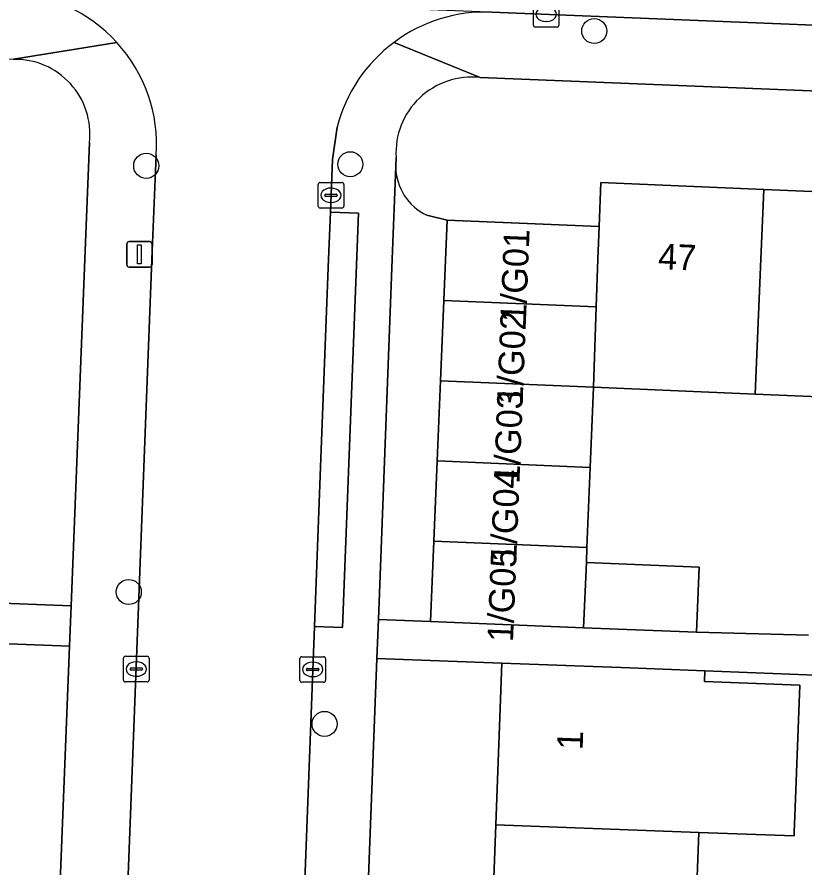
# Model space of a CAD drawing. Extents: x 160732 to 162107, y 387428 to 388479.
# Drawn here: x 161487.49 to 161518.24, y 387976.26 to 388009.46 of the extents above; entities that cross this region are included whole.
import ezdxf

# ---------------------------------------------------------------- set-up
doc = ezdxf.new("R2010")
doc.units = 0
for name, color, linetype in [('IMGEO_Boom', 7, 'Continuous'), ('IMGEO_Erf', 7, 'Continuous'), ('IMGEO_Kolk', 7, 'Continuous'), ('IMGEO_Lichtmast', 7, 'Continuous'), ('IMGEO_Pand', 7, 'Continuous'), ('IMGEO_Pand_nummerreeks', 7, 'Continuous'), ('IMGEO_Parkeervlak_open', 7, 'Continuous'), ('IMGEO_Rijbaan_lokaal_open', 7, 'Continuous'), ('IMGEO_Voetpad_open', 7, 'Continuous')]:
    doc.layers.add(name, color=color, linetype=linetype)

msp = doc.modelspace()

# ---------------------------------------------------------------- linework, layer by layer
at = {"layer": 'IMGEO_Boom'}
for centre in [(161510.045, 388008.915), (161492.542, 388003.65), (161500.516, 388003.713), (161491.863, 387987.001), (161499.509, 387981.847)]:
    msp.add_circle(centre, 0.489, dxfattribs=at)
at = {"layer": 'IMGEO_Erf'}
for points in [[(161547.903, 388005.389), (161505.585, 388007.095)], [(161486.569, 387986.579), (161489.609, 387986.458), (161490.146, 388000), (161490.327, 388004.567)], [(161502.304, 388003.977), (161502.29, 388003.618)], [(161503.506, 388001.725), (161504.3, 388001.527), (161510.235, 388001.279), (161510.306, 388002.993), (161516.672, 388002.727), (161522.918, 388002.466), (161529.164, 388002.205), (161535.409, 388001.944), (161541.655, 388001.683), (161548.02, 388001.417), (161547.961, 388000), (161547.686, 387993.426), (161542.438, 387993.646)], [(161522.583, 387994.475), (161516.337, 387994.735), (161510.023, 387994.999), (161509.892, 387991.869), (161509.762, 387988.733), (161509.738, 387988.157), (161514.143, 387987.973), (161514.037, 387985.429), (161518.418, 387985.316)], [(161505.743, 387965.504), (161505.972, 387971.702), (161506.201, 387977.9), (161506.434, 387984.217), (161501.554, 387984.404), (161500, 387943.824), (161499.761, 387937.585), (161500, 387936.262)], [(161525.904, 387974.188), (161526.008, 387979.409), (161523.586, 387979.457), (161523.667, 387983.552), (161514.364, 387983.925), (161514.348, 387983.498), (161518.073, 387983.361), (161517.884, 387978.237), (161517.861, 387977.616), (161517.855, 387977.469), (161514.131, 387977.607), (161513.902, 387971.409)]]:
    msp.add_lwpolyline(points, dxfattribs=at)
msp.add_lwpolyline([(161489.546, 387984.879), (161486.487, 387985), (161486.244, 387978.69), (161486.008, 387972.501), (161485.772, 387966.312), (161485.536, 387960.123), (161485.302, 387953.934), (161485.066, 387947.745), (161484.83, 387941.556), (161484.594, 387935.367), (161484.358, 387929.178), (161484.117, 387922.87), (161487.081, 387922.752)], close=True, dxfattribs=at)
for centre, radius, start, end in [((161487.422, 388004.888), 2.923, 353.6857, 91.2264), ((161505.259, 388004.153), 2.96, 83.6714, 183.4103), ((161504.409, 388003.642), 2.12, 180.6601, 244.7706)]:
    msp.add_arc(centre, radius, start, end, dxfattribs=at)
at = {"layer": 'IMGEO_Kolk'}
for p, q in [((161507.667, 388009.142), (161507.667, 388009.994)), ((161508.668, 388009.994), (161508.668, 388009.142)), ((161508.594, 388009.068), (161507.742, 388009.068)), ((161508.178, 388009.288), (161508.153, 388009.288)), ((161499.337, 388003.001), (161500.189, 388003.001)), ((161499.262, 388002.075), (161499.262, 388002.927)), ((161499.75, 388002.781), (161499.775, 388002.781)), ((161500.263, 388002.927), (161500.263, 388002.075)), ((161499.521, 388002.495), (161499.521, 388002.507)), ((161499.959, 388002.458), (161499.561, 388002.458)), ((161499.564, 388002.544), (161499.962, 388002.544)), ((161500.005, 388002.507), (161500.005, 388002.495)), ((161500.189, 388002.001), (161499.337, 388002.001)), ((161499.773, 388002.221), (161499.748, 388002.221)), ((161491.654, 387983.563), (161491.654, 387984.415)), ((161491.729, 387984.489), (161492.581, 387984.489)), ((161492.655, 387984.415), (161492.655, 387983.563)), ((161498.547, 387983.548), (161498.547, 387984.4)), ((161498.622, 387984.474), (161499.474, 387984.474)), ((161499.548, 387984.4), (161499.548, 387983.548)), ((161492.142, 387984.269), (161492.167, 387984.269)), ((161499.035, 387984.254), (161499.06, 387984.254)), ((161491.913, 387983.983), (161491.913, 387983.995)), ((161492.351, 387983.946), (161491.953, 387983.946)), ((161491.956, 387984.032), (161492.354, 387984.032)), ((161492.397, 387983.995), (161492.397, 387983.983)), ((161498.806, 387983.968), (161498.806, 387983.98)), ((161499.244, 387983.931), (161498.846, 387983.931)), ((161498.849, 387984.017), (161499.247, 387984.017)), ((161499.29, 387983.98), (161499.29, 387983.968)), ((161492.581, 387983.489), (161491.729, 387983.489)), ((161492.165, 387983.709), (161492.14, 387983.709)), ((161499.474, 387983.474), (161498.622, 387983.474)), ((161499.058, 387983.694), (161499.033, 387983.694))]:
    msp.add_line(p, q, dxfattribs=at)
for points in [[(161507.667, 388009.142), (161507.667, 388009.994)], [(161508.668, 388009.994), (161508.668, 388009.142)], [(161508.594, 388009.068), (161507.742, 388009.068)], [(161499.337, 388003.001), (161500.189, 388003.001)], [(161499.262, 388002.075), (161499.262, 388002.927)], [(161500.263, 388002.927), (161500.263, 388002.075)], [(161500.189, 388002.001), (161499.337, 388002.001)], [(161491.654, 387983.563), (161491.654, 387984.415)], [(161491.729, 387984.489), (161492.581, 387984.489)], [(161492.655, 387984.415), (161492.655, 387983.563)], [(161498.547, 387983.548), (161498.547, 387984.4)], [(161498.622, 387984.474), (161499.474, 387984.474)], [(161499.548, 387984.4), (161499.548, 387983.548)], [(161492.581, 387983.489), (161491.729, 387983.489)], [(161499.474, 387983.474), (161498.622, 387983.474)]]:
    msp.add_lwpolyline(points, dxfattribs=at)
for centre, radius, start, end in [((161507.744, 388009.144), 0.0765, 181.552, 268.448), ((161507.744, 388009.144), 0.0765, 181.552, 268.448), ((161508.592, 388009.144), 0.0765, 271.552, 358.448), ((161508.592, 388009.144), 0.0765, 271.552, 358.448), ((161499.339, 388002.925), 0.0765, 91.552, 178.448), ((161499.339, 388002.925), 0.0765, 91.552, 178.448), ((161500.187, 388002.925), 0.0765, 1.552, 88.448), ((161500.187, 388002.925), 0.0765, 1.552, 88.448), ((161499.561, 388002.504), 0.0403, 85.8775, 175.7526), ((161499.558, 388002.494), 0.0366, 178.938, 274.7102), ((161499.962, 388002.501), 0.043, 264.8664, 352.4533), ((161499.966, 388002.506), 0.0386, 1.7309, 96.639), ((161499.339, 388002.077), 0.0765, 181.552, 268.448), ((161499.339, 388002.077), 0.0765, 181.552, 268.448), ((161500.187, 388002.077), 0.0765, 271.552, 358.448), ((161500.187, 388002.077), 0.0765, 271.552, 358.448), ((161491.731, 387984.413), 0.0765, 91.552, 178.448), ((161491.731, 387984.413), 0.0765, 91.552, 178.448), ((161492.579, 387984.413), 0.0765, 1.552, 88.448), ((161492.579, 387984.413), 0.0765, 1.552, 88.448), ((161498.624, 387984.398), 0.0765, 91.552, 178.448), ((161498.624, 387984.398), 0.0765, 91.552, 178.448), ((161499.472, 387984.398), 0.0765, 1.552, 88.448), ((161499.472, 387984.398), 0.0765, 1.552, 88.448), ((161491.953, 387983.992), 0.0403, 85.8775, 175.7526), ((161491.95, 387983.982), 0.0366, 178.938, 274.7102), ((161492.354, 387983.989), 0.043, 264.8664, 352.4533), ((161492.358, 387983.994), 0.0386, 1.7309, 96.639), ((161498.846, 387983.977), 0.0403, 85.8775, 175.7526), ((161498.843, 387983.967), 0.0366, 178.938, 274.7102), ((161499.247, 387983.974), 0.043, 264.8664, 352.4533), ((161499.251, 387983.979), 0.0386, 1.7309, 96.639), ((161491.731, 387983.565), 0.0765, 181.552, 268.448), ((161491.731, 387983.565), 0.0765, 181.552, 268.448), ((161492.579, 387983.565), 0.0765, 271.552, 358.448), ((161492.579, 387983.565), 0.0765, 271.552, 358.448), ((161498.624, 387983.55), 0.0765, 181.552, 268.448), ((161498.624, 387983.55), 0.0765, 181.552, 268.448), ((161499.472, 387983.55), 0.0765, 271.552, 358.448), ((161499.472, 387983.55), 0.0765, 271.552, 358.448)]:
    msp.add_arc(centre, radius, start, end, dxfattribs=at)
for centre, major_axis, ratio, start_param, end_param in [((161508.154, 388009.568), (-0.387, 0.002), 0.722429, 4.712389, 7.853982), ((161508.179, 388009.568), (-0.39, 0.002), 0.717154, 1.570796, 4.712389), ((161499.749, 388002.501), (-0.387, 0.002), 0.722429, 4.712389, 7.853982), ((161499.774, 388002.501), (-0.39, 0.002), 0.717154, 1.570796, 4.712389), ((161492.141, 387983.989), (-0.387, 0.002), 0.722429, 4.712389, 7.853982), ((161492.166, 387983.989), (-0.39, 0.002), 0.717154, 1.570796, 4.712389), ((161499.034, 387983.974), (-0.387, 0.002), 0.722429, 4.712389, 7.853982), ((161499.059, 387983.974), (-0.39, 0.002), 0.717154, 1.570796, 4.712389)]:
    msp.add_ellipse(centre, major_axis=major_axis, ratio=ratio, start_param=start_param, end_param=end_param, dxfattribs=at)
at = {"layer": 'IMGEO_Lichtmast'}
for p, q in [((161491.882, 388000.694), (161492.672, 388000.694)), ((161492.672, 388000.694), (161491.882, 388000.694)), ((161491.782, 387999.794), (161491.782, 388000.594)), ((161491.782, 388000.594), (161491.782, 387999.794)), ((161492.772, 388000.594), (161492.772, 387999.794)), ((161492.772, 387999.794), (161492.772, 388000.594)), ((161492.672, 387999.694), (161491.882, 387999.694)), ((161491.882, 387999.694), (161492.672, 387999.694))]:
    msp.add_line(p, q, dxfattribs=at)
msp.add_lwpolyline([(161492.202, 388000.569), (161492.352, 388000.569), (161492.352, 387999.819), (161492.202, 387999.819), (161492.202, 388000.569)], dxfattribs=at)
for centre, start, end in [((161491.882, 388000.594), 90, 180), ((161491.882, 388000.594), 90, 180), ((161492.672, 388000.594), 0, 90), ((161492.672, 388000.594), 360, 90), ((161491.882, 387999.794), 180, 270), ((161491.882, 387999.794), 180, 270), ((161492.672, 387999.794), 270, 0), ((161492.672, 387999.794), 270, 0)]:
    msp.add_arc(centre, 0.1, start, end, dxfattribs=at)
at = {"layer": 'IMGEO_Pand'}
for points in [[(161510.023, 387994.999), (161516.337, 387994.735), (161516.558, 388000), (161516.672, 388002.727), (161510.306, 388002.993), (161510.235, 388001.279), (161510.181, 388000), (161510.122, 387998.142)], [(161516.337, 387994.735), (161522.583, 387994.475), (161522.815, 388000), (161522.918, 388002.466), (161516.672, 388002.727), (161516.558, 388000)], [(161504.169, 387998.391), (161510.122, 387998.142), (161510.181, 388000), (161510.235, 388001.279), (161504.3, 388001.527)], [(161504.038, 387995.255), (161510.023, 387994.999), (161510.122, 387998.142), (161504.169, 387998.391)], [(161510.023, 387994.999), (161504.038, 387995.255), (161503.907, 387992.119), (161509.892, 387991.869)], [(161509.892, 387991.869), (161503.907, 387992.119), (161503.776, 387988.983), (161509.762, 387988.733)], [(161509.738, 387988.157), (161509.762, 387988.733), (161503.776, 387988.983), (161503.645, 387985.847), (161509.631, 387985.597)], [(161509.738, 387988.157), (161509.631, 387985.597), (161514.037, 387985.429), (161514.143, 387987.973)], [(161514.364, 387983.925), (161511.431, 387984.033), (161506.434, 387984.217), (161506.201, 387977.9), (161514.131, 387977.607), (161517.855, 387977.469), (161517.861, 387977.616), (161517.884, 387978.237), (161518.073, 387983.361), (161514.348, 387983.498)], [(161506.201, 387977.9), (161505.972, 387971.702), (161513.902, 387971.409), (161514.131, 387977.607)]]:
    msp.add_lwpolyline(points, close=True, dxfattribs=at)
at = {"layer": 'IMGEO_Parkeervlak_open'}
msp.add_lwpolyline([(161502.29, 388003.618), (161502.152, 388000), (161501.613, 387985.932), (161503.645, 387985.847), (161503.776, 387988.983), (161503.907, 387992.119), (161504.038, 387995.255), (161504.169, 387998.391), (161504.3, 388001.527), (161503.506, 388001.725)], dxfattribs=at)
msp.add_arc((161504.409, 388003.642), 2.12, 180.6601, 244.7706, dxfattribs=at)
at = {"layer": 'IMGEO_Rijbaan_lokaal_open'}
for points in [[(161526.078, 388015.991), (161500, 388016.878), (161466.045, 388018.141), (161463.939, 388018.285), (161440.75, 388019.19), (161440.134, 388019.233), (161440.091, 388012.254), (161441.421, 388012.203), (161487.149, 388010.413), (161487.325, 388010.423), (161505.921, 388009.669), (161506.042, 388009.654), (161547.657, 388007.97), (161547.726, 388007.972), (161566.362, 388007.179), (161566.442, 388007.169), (161594.761, 388006.028), (161595.044, 388013.04)], [(161497.34, 387939.069), (161499.111, 387985.655), (161499.361, 387992.229), (161499.665, 388000), (161499.737, 388001.843), (161499.818, 388003.902), (161500, 388005.155)], [(161492.938, 388004.061), (161492.756, 388000), (161489.979, 387927.472), (161496.848, 387927.196), (161500, 387927.069), (161502.944, 387926.951), (161544.321, 387925.286), (161547.751, 387925.148), (161550.416, 387925.041), (161557.467, 387924.757), (161559.656, 387983.388)]]:
    msp.add_lwpolyline(points, dxfattribs=at)
for centre, radius, start, end in [((161486.988, 388004.452), 5.963, 42.349, 88.4503), ((161505.799, 388003.676), 5.983, 87.6735, 126.6838), ((161486.987, 388004.452), 5.964, 356.2433, 42.3415), ((161505.792, 388003.678), 5.977, 126.6363, 165.6893)]:
    msp.add_arc(centre, radius, start, end, dxfattribs=at)
at = {"layer": 'IMGEO_Voetpad_open'}
for points in [[(161437.378, 388009.776), (161441.23, 388009.653), (161450.03, 388009.311), (161487.359, 388007.811), (161491.395, 388008.469)], [(161547.657, 388007.97), (161506.042, 388009.654)], [(161491.395, 388008.469), (161487.359, 388007.811)], [(161502.225, 388008.474), (161505.585, 388007.095), (161547.903, 388005.389), (161551.863, 388006.027)], [(161505.585, 388007.095), (161502.225, 388008.474)], [(161500, 388005.155), (161499.818, 388003.902), (161499.737, 388001.843), (161500.836, 388001.8), (161500.21, 387985.612), (161499.111, 387985.655), (161497.34, 387939.069)], [(161490.327, 388004.567), (161490.146, 388000), (161489.609, 387986.458), (161489.546, 387984.879), (161487.081, 387922.752), (161487.02, 387921.218), (161486.038, 387896.466)], [(161489.566, 387917.917), (161489.067, 387917.939), (161489.245, 387921.771), (161489.744, 387921.749), (161489.858, 387924.182), (161489.961, 387926.973), (161489.979, 387927.472), (161492.756, 388000), (161492.938, 388004.061)], [(161501.554, 387984.404), (161501.613, 387985.932), (161502.152, 388000), (161502.29, 388003.618), (161502.304, 388003.977)], [(161486.487, 387985), (161489.546, 387984.879), (161489.609, 387986.458), (161486.569, 387986.579)], [(161518.418, 387985.316), (161514.037, 387985.429), (161509.631, 387985.597), (161503.645, 387985.847), (161501.613, 387985.932), (161501.554, 387984.404), (161506.434, 387984.217), (161511.431, 387984.033), (161514.364, 387983.925), (161523.667, 387983.552)], [(161500, 387936.262), (161499.761, 387937.585), (161500, 387943.824), (161501.554, 387984.404)]]:
    msp.add_lwpolyline(points, dxfattribs=at)
msp.add_lwpolyline([(161499.737, 388001.843), (161499.665, 388000), (161499.361, 387992.229), (161499.111, 387985.655), (161500.21, 387985.612), (161500.836, 388001.8)], close=True, dxfattribs=at)
for centre, radius, start, end in [((161486.988, 388004.452), 5.963, 42.349, 88.4503), ((161505.799, 388003.676), 5.983, 87.6735, 126.6838), ((161486.987, 388004.452), 5.964, 356.2433, 42.3415), ((161505.792, 388003.678), 5.977, 126.6363, 165.6893), ((161487.422, 388004.888), 2.923, 353.6857, 91.2264), ((161505.259, 388004.153), 2.96, 83.6714, 183.4103)]:
    msp.add_arc(centre, radius, start, end, dxfattribs=at)

# ---------------------------------------------------------------- texts
at = {"layer": 'IMGEO_Pand_nummerreeks'}
for s, rotation, p in [('1/G01', 87.6863, (161507.376, 387997.521)), ('47', 357.6073, (161512.528, 387999.619)), ('1/G02', 87.6863, (161507.246, 387994.311)), ('1/G03', 87.6863, (161507.122, 387991.224)), ('1/G04', 87.6863, (161506.997, 387988.13)), ('1/G05', 87.6855, (161506.871, 387985.036)), ('1', 87.886, (161509.59, 387980.82))]:
    msp.add_text(s, height=1, rotation=rotation, dxfattribs=at).set_placement(p)

doc.saveas('drawing.dxf')
